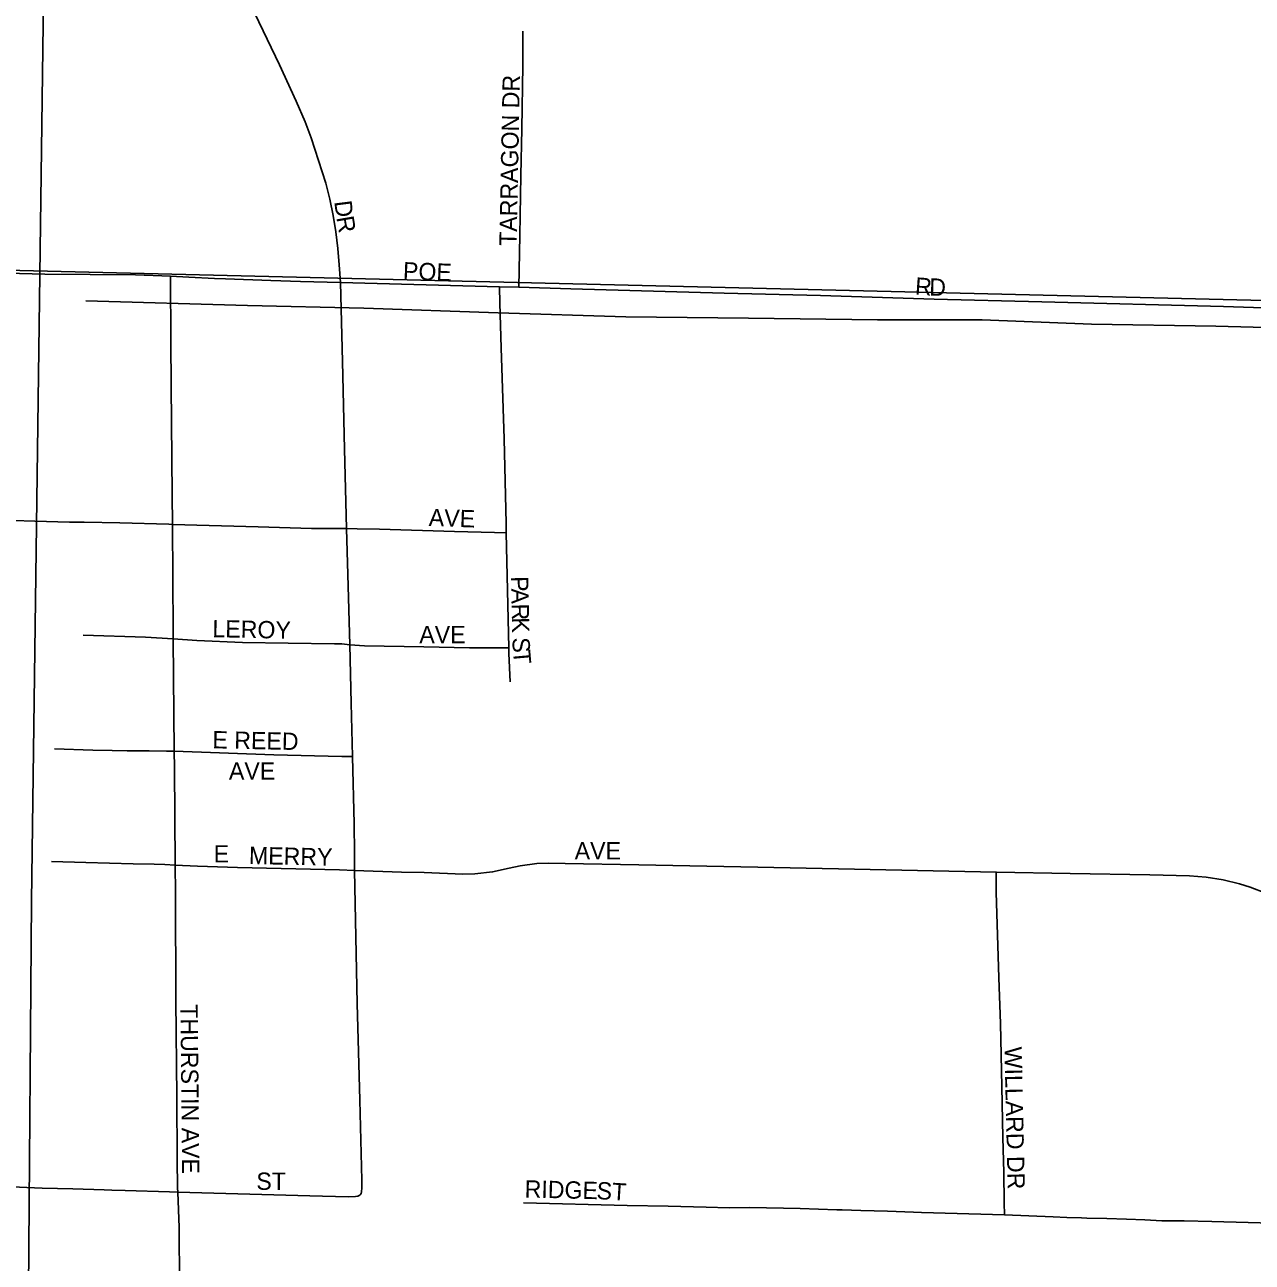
# Model space of a CAD drawing. Extents: x 1443599 to 1910620, y 1028088 to 1361369.
# Drawn here: x 1654217 to 1657763, y 1232496 to 1236072 of the extents above; entities that cross this region are included whole.
import ezdxf

# ---------------------------------------------------------------- set-up
doc = ezdxf.new("R2010")
doc.units = 0
for name, color, linetype in [('GM_X_City_Street', 7, 'Continuous'), ('GM_X_City_Street_Text', 7, 'Continuous'), ('GM_X_Minor_River', 7, 'Continuous'), ('GM_X_Rail_Line', 7, 'Continuous'), ('GM_X_Section', 7, 'Continuous')]:
    doc.layers.add(name, color=color, linetype=linetype)

msp = doc.modelspace()

# ---------------------------------------------------------------- linework, layer by layer
at = {"layer": 'GM_X_City_Street'}
for points in [[(1655129.5, 1235327.4), (1655125.6, 1235378.1), (1655121.9, 1235425.8), (1655116, 1235473.5), (1655108.2, 1235520.9), (1655098.9, 1235568), (1655087.6, 1235614.7), (1655045.1, 1235745.7), (1655027.5, 1235791.6), (1655001.7, 1235851.9), (1654953.1, 1235956.2), (1654881.6, 1236104.4)], [(1655644.5, 1235313.7), (1655647.5, 1235463.5), (1655650.9, 1235636.3), (1655653.5, 1235771.9), (1655656.7, 1235954.5), (1655656.2, 1236054)], [(1653818.6, 1235365), (1653997.6, 1235359.8), (1654128.4, 1235355.6), (1654275.7, 1235351.8), (1654537.4, 1235349.3), (1654638.7, 1235345.4)], [(1654638.7, 1235345.4), (1654691.5, 1235342.8)], [(1654640.2, 1235029.1), (1654639, 1235157.2), (1654638.7, 1235345.4)], [(1654691.5, 1235342.8), (1654765.3, 1235339.2), (1654797, 1235338.1)], [(1654797, 1235338.1), (1654928.7, 1235333.4), (1655014, 1235330.4), (1655129.5, 1235327.4)], [(1655146.9, 1234616.2), (1655140.7, 1234845.9), (1655135.3, 1235098.9), (1655129.5, 1235327.4)], [(1655129.5, 1235327.4), (1655589, 1235315.2)], [(1655608.5, 1234604.2), (1655607.9, 1234631.1), (1655602.1, 1234875.9), (1655593.2, 1235138.6), (1655590.1, 1235267.8), (1655589, 1235315.2)], [(1655589, 1235315.2), (1655644.5, 1235313.7)], [(1655644.5, 1235313.7), (1655794.9, 1235309.6), (1656237.6, 1235296.9), (1656516.4, 1235290), (1656844.3, 1235279.5), (1657155.9, 1235271.6), (1657680.7, 1235257.9), (1658057.8, 1235245.5), (1658238.2, 1235241.8), (1658280.2, 1235240.6)], [(1654643.8, 1234628.6), (1654643.2, 1234714), (1654640.2, 1235029.1)], [(1653812.4, 1234651.4), (1653962.5, 1234645.8), (1654120.3, 1234641.4), (1654246.5, 1234637.9), (1654346.3, 1234635.2), (1654388.8, 1234634.5), (1654492, 1234632.6), (1654633.5, 1234628.8), (1654643.8, 1234628.6)], [(1654643.8, 1234628.6), (1654891.8, 1234621.7), (1655045.8, 1234617), (1655146.9, 1234616.2)], [(1654646.4, 1234297.6), (1654646.2, 1234320), (1654643.8, 1234628.6)], [(1655156.1, 1234280.9), (1655150.5, 1234484), (1655146.9, 1234616.2)], [(1655146.9, 1234616.2), (1655177.3, 1234615.7), (1655241.9, 1234614.7), (1655458.7, 1234608.3), (1655574.8, 1234605.1), (1655608.5, 1234604.2)], [(1655615.6, 1234272.2), (1655608.5, 1234604.2)], [(1654386.5, 1234308), (1654566.5, 1234302.5), (1654646.4, 1234297.6)], [(1654646.4, 1234297.6), (1654714.1, 1234293.3), (1654846, 1234287), (1654977.9, 1234284.8), (1655111.8, 1234283.6), (1655133.1, 1234282.9), (1655156.1, 1234280.9)], [(1654649.2, 1233972.7), (1654646.4, 1234297.6)], [(1655164.1, 1233957.5), (1655160.3, 1234111.4), (1655156.1, 1234280.9)], [(1655156.1, 1234280.9), (1655199, 1234277.9), (1655370.4, 1234274.5), (1655502.3, 1234271.8), (1655587.2, 1234272.1), (1655615.6, 1234272.2)], [(1655619.3, 1234173.8), (1655615.9, 1234255.5), (1655615.6, 1234272.2)], [(1654303.4, 1233980.3), (1654413.6, 1233976.5), (1654470.3, 1233974.8), (1654513.3, 1233974.1), (1654576.5, 1233973.7), (1654627.1, 1233973), (1654649.2, 1233972.7)], [(1654649.2, 1233972.7), (1654937, 1233962.6), (1655133.8, 1233958.2), (1655164.1, 1233957.5)], [(1654651.8, 1233643.8), (1654649.6, 1233926.2), (1654649.2, 1233972.7)], [(1655169.7, 1233628.4), (1655170, 1233678), (1655169, 1233763.4), (1655164.1, 1233957.5)], [(1654294.8, 1233654.6), (1654393.5, 1233651.9), (1654530.2, 1233647.9), (1654591, 1233646.5), (1654622.2, 1233645.3), (1654651.8, 1233643.8)], [(1654651.8, 1233643.8), (1654716.8, 1233641.2), (1654831.5, 1233637.4), (1655126.2, 1233630), (1655169.7, 1233628.4)], [(1654659.6, 1232699.3), (1654659.1, 1232711.7), (1654657.9, 1232793.6), (1654656.7, 1232974.1), (1654654.2, 1233253.2), (1654652.4, 1233565.1), (1654651.8, 1233643.8)], [(1655169.7, 1233628.4), (1655306, 1233623.6), (1655371.3, 1233622.4), (1655482.7, 1233617.9), (1655517.4, 1233618.5), (1655568.8, 1233624.1), (1655616.9, 1233635.4), (1655648.7, 1233642.2), (1655696.9, 1233648.6), (1655729.2, 1233649.5), (1655778.2, 1233649), (1655990.9, 1233644.6), (1656335.4, 1233637.9), (1656614.3, 1233631.9), (1657023.6, 1233623.9)], [(1655186.6, 1232691), (1655189, 1232694.9), (1655190.3, 1232699.6), (1655190.9, 1232711), (1655191.3, 1232734), (1655185.4, 1232964.3), (1655178, 1233243.8), (1655169.7, 1233628.4)], [(1657023.6, 1233623.9), (1657024.4, 1233623.9), (1657237.6, 1233619.9), (1657467.4, 1233616), (1657582, 1233613), (1657630.7, 1233609.2), (1657678.9, 1233601.6), (1657726.3, 1233590.1), (1657757.2, 1233580.3), (1657802.7, 1233562.4)], [(1657047.7, 1232632.9), (1657047.1, 1232667.9), (1657045.5, 1232755.4), (1657043.1, 1232856.6), (1657039.8, 1233004.4), (1657035.8, 1233186.3), (1657031.1, 1233318), (1657023.9, 1233566), (1657023.8, 1233582.6), (1657023.6, 1233623.9)], [(1653786.6, 1232727.4), (1653825.2, 1232726.1), (1653903.3, 1232722.8), (1654046.9, 1232718.4), (1654157.6, 1232714.9), (1654268, 1232710.4), (1654356.1, 1232708.4), (1654447.1, 1232705.7), (1654469.2, 1232704.9), (1654507.2, 1232703.8), (1654635.6, 1232700), (1654659.6, 1232699.3)], [(1654659.6, 1232699.3), (1655041.3, 1232687.9), (1655151.7, 1232685.6), (1655173.3, 1232686.6), (1655179.4, 1232687.5), (1655183.8, 1232689), (1655186.6, 1232691)], [(1654662.8, 1232391.2), (1654664.6, 1232432.6), (1654663.4, 1232596.9), (1654659.6, 1232699.3)], [(1655658.4, 1232668.2), (1655957.3, 1232659.9), (1656076.1, 1232658.3), (1656185.6, 1232655.2), (1656252.5, 1232653.9), (1656312, 1232654.4), (1656457.5, 1232651.2), (1656563.6, 1232648.1), (1656578.6, 1232648.2), (1656632.7, 1232645.9), (1656709.3, 1232643.5), (1656784.6, 1232641), (1656807.9, 1232640), (1657047.7, 1232632.9)], [(1657047.7, 1232632.9), (1657188.7, 1232627.5), (1657228.2, 1232625.3), (1657269.7, 1232624.3), (1657285.3, 1232624.1), (1657342.9, 1232622.3), (1657400.3, 1232621.1), (1657452.9, 1232618.8), (1657501.9, 1232616.4), (1657566.5, 1232616.4), (1657647.1, 1232614.4), (1657890.9, 1232607.4), (1658276.6, 1232597.9), (1658330.3, 1232596.6)]]:
    msp.add_lwpolyline(points, dxfattribs=at)
at = {"layer": 'GM_X_Minor_River'}
msp.add_lwpolyline([(1654394.1, 1235274), (1654860.5, 1235261.2), (1655196.9, 1235252.9), (1655585.3, 1235239.6), (1655953.6, 1235228.7), (1656308.1, 1235224.1), (1656680.6, 1235219.1), (1656983, 1235219.4), (1657299.3, 1235207.5), (1657657.7, 1235200.8), (1657982.1, 1235192.7), (1658206.3, 1235188.5), (1658468.6, 1235181.6), (1658742.9, 1235174.4), (1659073.3, 1235170.2), (1659333.6, 1235163.3), (1659615.8, 1235152)], dxfattribs=at)
at = {"layer": 'GM_X_Rail_Line'}
msp.add_lwpolyline([(1654220.8, 1231418.9), (1654236.4, 1233539.3), (1654270.1, 1236074.2), (1654276.9, 1236772), (1654310.6, 1237189.9), (1654367.9, 1237550.6), (1654455.5, 1237924.8), (1654590.2, 1238406.8), (1654839.6, 1239121.4), (1655449.5, 1240557.4), (1657104, 1244484.4), (1658199.2, 1247090.1), (1659800.4, 1250891.3), (1661203.3, 1254236.1), (1663242.8, 1258965.7), (1665158.7, 1263448), (1667019, 1267880.8), (1668836, 1272196.2), (1670832.2, 1276882.5), (1673070.7, 1282163.3), (1674156.6, 1284774.9), (1679354.9, 1297108.6), (1680694.3, 1300303.8)], dxfattribs=at)
at = {"layer": 'GM_X_Section'}
for points in [[(1652630.6, 1240616.9), (1658369.4, 1240479.4), (1658232.2, 1238116.1), (1658278.7, 1235264.2), (1652604.1, 1235400.9), (1652601.3, 1235495)], [(1652604.1, 1235400.9), (1658278.7, 1235264.2), (1658343.9, 1230008.1), (1652586.7, 1230105.6), (1652586.1, 1230207.6)]]:
    msp.add_lwpolyline(points, close=True, dxfattribs=at)

# ---------------------------------------------------------------- texts
at = {"layer": 'GM_X_City_Street_Text'}
for s, rotation, p in [('TARRAGON DR', 88.8545, (1655638.2, 1235432.9)), ('D', 277.2769, (1655111.4, 1235561.3)), ('R', 279.8584, (1655117.3, 1235515.3)), ('POE', 357.7984, (1655309.2, 1235336.7)), ('R', 356.0147, (1656788, 1235292.7)), ('D', 358.0681, (1656829.5, 1235289.8)), ('AVE', 358.0261, (1655383.9, 1234623.9)), ('P', 271.2567, (1655621.8, 1234478.3)), ('A', 271.2459, (1655622.6, 1234443.1)), ('R', 271.2385, (1655623.6, 1234399.1)), ('LEROY', 358.7505, (1654759, 1234302.7)), ('K', 271.2438, (1655624.4, 1234359.5)), ('AVE', 0, (1655357.2, 1234285.1)), ('S', 272.6535, (1655625.7, 1234301)), ('T', 274.9944, (1655627.5, 1234263.6)), ('E REED', 358.8072, (1654759, 1233981.5)), ('AVE', 0, (1654807.2, 1233891.1)), ('E', 0, (1654763.2, 1233651.5)), ('MERRY', 358.8315, (1654864.6, 1233647.1)), ('AVE', 0, (1655806, 1233660.3)), ('THURSTIN AVE', 270.5699, (1654667, 1233241.6)), ('WILLARD DR', 271.3178, (1657047.4, 1233118.6)), ('ST', 0, (1654886.4, 1232705.5)), ('RIDGE', 358.6316, (1655661, 1232683.5)), ('ST', 356.4254, (1655868.2, 1232679.1))]:
    msp.add_text(s, height=50, rotation=rotation, dxfattribs=at).set_placement(p)

doc.saveas('drawing.dxf')
